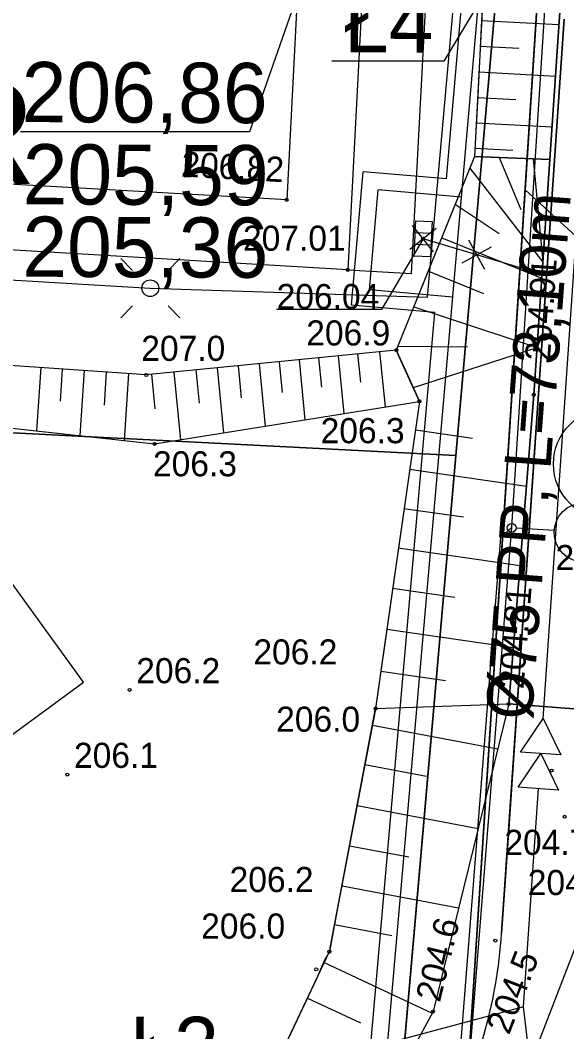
# Model space of a CAD drawing. Extents: x 6512606 to 6513006, y 6022524 to 6022728.
# Drawn here: x 6512716.48 to 6512732.82, y 6022610.86 to 6022641.08 of the extents above; entities that cross this region are included whole.
import ezdxf

# ---------------------------------------------------------------- set-up
doc = ezdxf.new("R2010")
doc.units = 0
for name, color, linetype in [('000 Inne (niezydentyfikowane)', 7, 'Continuous'), ('20', 7, 'Continuous'), ('217-kontur klasyfikacyjny', 7, 'Continuous'), ('218-kontur użytku gruntowego', 7, 'Continuous'), ('219-działka ewidencyjna', 7, 'Continuous'), ('4', 7, 'Continuous'), ('6', 7, 'Continuous'), ('chodnik (powierzchnia)', 7, 'Continuous'), ('Default', 7, 'Continuous'), ('E_OSW_KABLE', 7, 'Continuous'), ('E_OSW_LAMPA', 7, 'Continuous'), ('inna budowla (powierzchnia)', 7, 'Continuous'), ('jezdnia', 7, 'Continuous'), ('jezdnia (powierzchnia)', 7, 'Continuous'), ('kolor_kostka_bet', 7, 'Continuous'), ('kolor_sc_rowerowa', 7, 'Continuous'), ('kratka ściekowa (punkt)', 7, 'Continuous'), ('krawężnik (linia)', 7, 'Continuous'), ('latarnia (punkt)', 7, 'Continuous'), ('Level 47', 7, 'Continuous'), ('maxp_inst_wodociągowa', 7, 'Continuous'), ('maxp_kan_deszczowa', 7, 'Continuous'), ('maxp_obrzeże', 7, 'Continuous'), ('maxp_ramka_2', 7, 'Continuous'), ('pikieta naturalna', 7, 'Continuous'), ('pikieta naturalna-Atr2', 7, 'Continuous'), ('pikieta sztuczna', 7, 'Continuous'), ('pikieta sztuczna-Atr2', 7, 'Continuous'), ('przewód elektroenergetyczny (linia)', 7, 'Continuous'), ('przewód kanalizacyjny (linia)', 7, 'Continuous'), ('punkt o określonej wysokości (sieć kanalizacyjna)', 7, 'Continuous'), ('punkt o określonej wysokości (sieć kanalizacyjna)-Atr2', 7, 'Continuous'), ('punkt wysokościowy naturalny', 7, 'Continuous'), ('punkt wysokościowy naturalny-Atr2', 7, 'Continuous'), ('punkt wysokościowy sztuczny', 7, 'Continuous'), ('punkt wysokościowy sztuczny-Atr2', 7, 'Continuous'), ('skarpa nieumocniona', 7, 'Continuous'), ('skarpa nieumocniona (powierzchnia)', 7, 'Continuous')]:
    doc.layers.add(name, color=color, linetype=linetype)

# ---------------------------------------------------------------- blocks, each defined once
blk = doc.blocks.new('PW01')
at = {"layer": 'Default'}
blk.add_circle((0, 0), 0.45, dxfattribs=at)
blk = doc.blocks.new('PW02')
at = {"layer": 'Default'}
blk.add_circle((0, 0), 0.45, dxfattribs=at)
blk = doc.blocks.new('US05')
at = {"layer": 'Default'}
for p, q in [((-5.25, -2.5), (-5.25, 2.5)), ((-5.25, 2.5), (-1.75, 2.5)), ((-1.75, -2.5), (-1.75, 2.5)), ((-1.75, 2.5), (1.75, 2.5)), ((1.75, -2.5), (1.75, 2.5)), ((1.75, 2.5), (5.25, 2.5)), ((5.25, -2.5), (5.25, 2.5)), ((-5.25, -2.5), (-1.75, -2.5)), ((-1.75, -2.5), (1.75, -2.5)), ((1.75, -2.5), (5.25, -2.5))]:
    blk.add_line(p, q, dxfattribs=at)
blk = doc.blocks.new('SM01')
at = {"layer": 'Default'}
for p, q in [((-5.3, 5.31), (-8.83, 8.84)), ((5.31, 5.31), (8.84, 8.84)), ((-5.3, -5.3), (-8.83, -8.83)), ((5.31, -5.3), (8.84, -8.83))]:
    blk.add_line(p, q, dxfattribs=at)
blk.add_circle((0, 0), 2.5, dxfattribs=at)

msp = doc.modelspace()

# ---------------------------------------------------------------- linework, layer by layer
at = {"layer": '000 Inne (niezydentyfikowane)'}
for p, q in [((6512727.01, 6022620.02), (6512730.75, 6022619.31)), ((6512726.78, 6022618.84), (6512728.62, 6022618.49)), ((6512726.55, 6022617.62), (6512730.17, 6022616.93)), ((6512726.32, 6022616.41), (6512728.1, 6022616.08)), ((6512726.1, 6022615.22), (6512729.58, 6022614.56)), ((6512725.87, 6022614.06), (6512727.59, 6022613.73)), ((6512725.57, 6022612.93), (6512728.79, 6022611.41)), ((6512725.07, 6022611.86), (6512726.65, 6022611.12))]:
    msp.add_line(p, q, dxfattribs=at)
for points in [[(6512730.27, 6022641.07), (6512732.58, 6022640.95)], [(6512730.23, 6022640.3), (6512731.38, 6022640.24)], [(6512730.19, 6022639.54), (6512732.48, 6022639.41)], [(6512730.15, 6022638.77), (6512731.29, 6022638.71)], [(6512730.11, 6022638.01), (6512732.38, 6022637.89)], [(6512730.07, 6022637.26), (6512731.2, 6022637.2)], [(6512730.79, 6022636.98), (6512731.44, 6022635.42)], [(6512731.81, 6022636.94), (6512732.1, 6022633.85)], [(6512729.92, 6022636.66), (6512732.1, 6022633.85)], [(6512729.48, 6022635.58), (6512730.79, 6022634.71)], [(6512729.08, 6022634.58), (6512732.07, 6022633.37)], [(6512728.68, 6022633.58), (6512730.33, 6022632.91)], [(6512728.24, 6022632.51), (6512731.93, 6022631.3)], [(6512727.77, 6022631.34), (6512729.85, 6022631.32)], [(6512728.23, 6022630.1), (6512731.93, 6022631.3)], [(6512725.4, 6022630.99), (6512725.49, 6022630.11)], [(6512725.98, 6022631.05), (6512726.15, 6022629.33)], [(6512726.56, 6022631.11), (6512726.65, 6022630.26)], [(6512727.22, 6022631.17), (6512727.39, 6022629.53)], [(6512717.1, 6022630.7), (6512716.97, 6022628.81)], [(6512722.37, 6022630.69), (6512722.56, 6022628.75)], [(6512723, 6022630.75), (6512723.09, 6022629.8)], [(6512723.62, 6022630.81), (6512723.8, 6022628.95)], [(6512724.22, 6022630.87), (6512724.31, 6022629.96)], [(6512724.82, 6022630.93), (6512724.99, 6022629.14)], [(6512717.74, 6022630.65), (6512717.68, 6022629.7)], [(6512718.39, 6022630.61), (6512718.26, 6022628.67)], [(6512719.05, 6022630.56), (6512718.99, 6022629.58)], [(6512719.72, 6022630.52), (6512719.59, 6022628.52)], [(6512720.41, 6022630.5), (6512720.51, 6022629.47)], [(6512721.07, 6022630.56), (6512721.27, 6022628.54)], [(6512721.73, 6022630.63), (6512721.83, 6022629.64)], [(6512728.29, 6022628.84), (6512730, 6022628.59)], [(6512728.12, 6022627.66), (6512731.61, 6022627.16)], [(6512727.95, 6022626.49), (6512729.73, 6022626.24)], [(6512727.78, 6022625.31), (6512731.42, 6022624.79)], [(6512727.61, 6022624.11), (6512729.47, 6022623.84)], [(6512727.44, 6022622.88), (6512731.22, 6022622.34)], [(6512727.26, 6022621.63), (6512729.19, 6022621.35)]]:
    msp.add_lwpolyline(points, dxfattribs=at)
at = {"layer": '20'}
for p, q in [((6512727.742, 6022650.343), (6512723.33, 6022637.748)), ((6512734.006, 6022647.952), (6512729.141, 6022639.852)), ((6512729.141, 6022639.852), (6512725.796, 6022639.852)), ((6512723.33, 6022637.748), (6512716.496, 6022637.748)), ((6512731.52, 6022611.602), (6512722.692, 6022609.245))]:
    msp.add_line(p, q, dxfattribs=at)
at = {"layer": '217-kontur klasyfikacyjny'}
for points in [[(6512729.5, 6022628.07), (6512701.66, 6022629.496)], [(6512727.91, 6022609.85), (6512729.5, 6022628.07)]]:
    msp.add_lwpolyline(points, dxfattribs=at)
at = {"layer": '218-kontur użytku gruntowego'}
for points in [[(6512729.5, 6022628.07), (6512731.23, 6022647.88)], [(6512731.23, 6022647.88), (6512729.5, 6022628.07)], [(6512732.3, 6022647.29), (6512731.57, 6022636.01)], [(6512731.57, 6022636.01), (6512732.3, 6022647.29)], [(6512728.87, 6022594.38), (6512731.57, 6022636.01)], [(6512731.57, 6022636.01), (6512728.87, 6022594.38)], [(6512731.57, 6022636.01), (6512737.73, 6022630.38)], [(6512737.73, 6022630.38), (6512731.57, 6022636.01)], [(6512701.66, 6022629.496), (6512729.5, 6022628.07)], [(6512729.5, 6022628.07), (6512701.66, 6022629.496)], [(6512729.5, 6022628.07), (6512727.91, 6022609.85)], [(6512727.91, 6022609.85), (6512729.5, 6022628.07)]]:
    msp.add_lwpolyline(points, dxfattribs=at)
at = {"layer": '219-działka ewidencyjna'}
for points in [[(6512727.91, 6022609.85), (6512731.23, 6022647.88)], [(6512728.87, 6022594.38), (6512732.3, 6022647.29)]]:
    msp.add_lwpolyline(points, dxfattribs=at)
at = {"layer": '4'}
for points in [[(6512727.91, 6022609.85), (6512731.23, 6022647.88)], [(6512728.87, 6022594.38), (6512732.3, 6022647.29)]]:
    msp.add_lwpolyline(points, dxfattribs=at)
at = {"layer": '6'}
msp.add_circle((6512734.076, 6022627.821), 1.659, dxfattribs=at)
at = {"layer": 'chodnik (powierzchnia)'}
msp.add_lwpolyline([(6512729.71, 6022662.42), (6512727.8, 6022662.54), (6512726.86, 6022644.89), (6512726.27, 6022633.62), (6512728.18, 6022633.51), (6512728.77, 6022644.78)], close=True, dxfattribs=at)
msp.add_lwpolyline([(6512726.27, 6022633.62), (6512711.41, 6022634.5)], dxfattribs=at)
at = {"layer": 'E_OSW_KABLE'}
for points in [[(6512724.836, 6022600.607), (6512729.94, 6022610.367), (6512731.171, 6022625.931), (6512732.446, 6022645.898), (6512731.748, 6022646.801), (6512731.905, 6022652.094)], [(6512727.887, 6022607.088), (6512729.646, 6022610.451), (6512730.846, 6022625.624), (6512731.171, 6022625.931)]]:
    msp.add_lwpolyline(points, dxfattribs=at)
at = {"layer": 'E_OSW_LAMPA'}
msp.add_line((6512732.435, 6022625.829), (6512731.301, 6022625.904), dxfattribs=at)
for centre, radius in [((6512733.326, 6022625.771), 0.885), ((6512731.169, 6022625.912), 0.132)]:
    msp.add_circle(centre, radius, dxfattribs=at)
at = {"layer": 'inna budowla (powierzchnia)'}
msp.add_lwpolyline([(6512716.05, 6022624.51), (6512712.83, 6022622.17), (6512715.17, 6022618.95), (6512718.37, 6022621.3)], close=True, dxfattribs=at)
at = {"layer": 'jezdnia'}
msp.add_lwpolyline([(6512731.08, 6022620.65), (6512728.82, 6022611.46), (6512722.83, 6022600.42), (6512717.94, 6022592.02), (6512712.43, 6022580.37), (6512709.04, 6022573), (6512712.21, 6022570.83), (6512715.01, 6022579.3), (6512720.33, 6022590.74), (6512725.35, 6022598.98), (6512731.85, 6022610.22), (6512735.75, 6022620.3)], close=True, dxfattribs=at)
at = {"layer": 'jezdnia (powierzchnia)'}
msp.add_lwpolyline([(6512732.9, 6022645.58), (6512731.83, 6022629.89), (6512731.08, 6022620.65), (6512735.75, 6022620.3), (6512735.9, 6022623.16), (6512736.3, 6022629.38), (6512737.37, 6022645.25)], dxfattribs=at)
at = {"layer": 'kolor_kostka_bet'}
msp.add_line((6512731.23, 6022647.88), (6512727.91, 6022609.85), dxfattribs=at)
for points in [[(6512708.915, 6022572.782), (6512706.28, 6022574.16), (6512716.29, 6022587.65), (6512727.91, 6022609.85), (6512731.23, 6022647.88), (6512731.197, 6022649.415), (6512729.023, 6022649.531)], [(6512729.023, 6022649.531), (6512731.197, 6022649.415), (6512731.23, 6022647.88), (6512727.91, 6022609.85), (6512716.29, 6022587.65), (6512706.28, 6022574.16), (6512708.915, 6022572.782)], [(6512730.868, 6022613.8), (6512731.092, 6022617.073), (6512731.343, 6022620.743), (6512732.737, 6022641.11)]]:
    msp.add_lwpolyline(points, dxfattribs=at)
msp.add_arc((6512715.903, 6022614.824), 15, 332.4212, 356.0865, dxfattribs=at)
at = {"layer": 'kolor_sc_rowerowa'}
msp.add_lwpolyline([(6512732.737, 6022641.11), (6512731.343, 6022620.743), (6512731.092, 6022617.073), (6512730.868, 6022613.8)], dxfattribs=at)
msp.add_arc((6512715.903, 6022614.824), 15, 332.4212, 356.0865, dxfattribs=at)
at = {"layer": 'krawężnik (linia)'}
for points in [[(6512702.473, 6022669.202), (6512710.9, 6022668.72), (6512710.75, 6022664.74), (6512710.88, 6022663.85), (6512711.57, 6022663.54), (6512725.79, 6022662.66), (6512724.94, 6022645.24), (6512724.45, 6022635.71), (6512706.43, 6022636.73), (6512701.814, 6022636.999)], [(6512737.37, 6022645.25), (6512736.3, 6022629.38), (6512735.9, 6022623.16), (6512735.75, 6022620.3), (6512731.08, 6022620.65), (6512731.83, 6022629.89), (6512732.9, 6022645.58)]]:
    msp.add_lwpolyline(points, dxfattribs=at)
at = {"layer": 'maxp_kan_deszczowa'}
for p, q in [((6512732.109, 6022620.216), (6512733.44, 6022639.674)), ((6512728.833, 6022634.16), (6512728.207, 6022634.94)), ((6512728.13, 6022634.237), (6512728.91, 6022634.863)), ((6512730.365, 6022633.631), (6512729.886, 6022634.508)), ((6512729.687, 6022633.829), (6512730.564, 6022634.309)), ((6512732.037, 6022619.168), (6512732.037, 6022619.168)), ((6512731.52, 6022611.602), (6512731.966, 6022618.121))]:
    msp.add_line(p, q, dxfattribs=at)
for points in [[(6512730.397, 6022643.379), (6512730.27, 6022641.07), (6512730.156, 6022638.819), (6512730.061, 6022637.031), (6512730.059, 6022637.007), (6512729.41, 6022635.402), (6512729.072, 6022634.566), (6512727.721, 6022631.223), (6512728.002, 6022630.595), (6512728.41, 6022629.689), (6512727.261, 6022621.637), (6512727.179, 6022621.063), (6512727.088, 6022620.448), (6512726.542, 6022617.572), (6512725.997, 6022614.708), (6512725.72, 6022613.25), (6512725.58, 6022612.997), (6512725.335, 6022612.434), (6512724.242, 6022610.122)], [(6512731.394, 6022601.378), (6512732.494, 6022603.407), (6512731.52, 6022611.602)]]:
    msp.add_lwpolyline(points, dxfattribs=at)
for points in [[(6512731.432, 6022619.21), (6512732.109, 6022620.216), (6512732.642, 6022619.127)], [(6512731.361, 6022618.162), (6512732.037, 6022619.168), (6512732.57, 6022618.079)]]:
    msp.add_lwpolyline(points, close=True, dxfattribs=at)
at = {"layer": 'maxp_obrzeże'}
msp.add_line((6512730.868, 6022613.8), (6512732.737, 6022641.111), dxfattribs=at)
msp.add_arc((6512715.903, 6022614.824), 15, 332.4212, 356.0865, dxfattribs=at)
at = {"layer": 'maxp_ramka_2'}
for p, q in [((6512726.38, 6022632.568), (6512726.728, 6022636.552)), ((6512729.218, 6022636.335), (6512726.728, 6022636.552)), ((6512729.673, 6022635.793), (6512727.182, 6022636.011)), ((6512729.412, 6022632.805), (6512726.922, 6022633.022)), ((6512728.87, 6022632.35), (6512726.38, 6022632.568))]:
    msp.add_line(p, q, dxfattribs=at)
for points in [[(6512721.086, 6022597.89), (6512727.421, 6022609.993), (6512730.73, 6022647.896), (6512730.304, 6022667.864), (6512724.475, 6022673.519)], [(6512729.218, 6022636.335), (6512730.229, 6022647.913), (6512730.217, 6022648.466)], [(6512726.922, 6022633.022), (6512727.182, 6022636.011)], [(6512726.376, 6022609.077), (6512726.931, 6022610.136), (6512728.87, 6022632.35)]]:
    msp.add_lwpolyline(points, dxfattribs=at)
at = {"layer": 'przewód elektroenergetyczny (linia)'}
msp.add_lwpolyline([(6512701.756, 6022634.173), (6512720.37, 6022633.07), (6512728.65, 6022632.8), (6512729.84, 6022646.1), (6512731.03, 6022668.44), (6512718.53, 6022669.06), (6512712.43, 6022669.64), (6512702.495, 6022670.296)], dxfattribs=at)
at = {"layer": 'przewód kanalizacyjny (linia)'}
msp.add_lwpolyline([(6512731.66, 6022633.61), (6512728.52, 6022634.55)], dxfattribs=at)
at = {"layer": 'punkt o określonej wysokości (sieć kanalizacyjna)-Atr2'}
msp.add_lwpolyline([(6512728.52, 6022634.55), (6512727.28, 6022632.44), (6512724.145, 6022632.44)], dxfattribs=at)
at = {"layer": 'skarpa nieumocniona'}
msp.add_lwpolyline([(6512728.82, 6022611.46), (6512722.83, 6022600.42), (6512717.94, 6022592.02), (6512712.43, 6022580.37), (6512701.7, 6022566.06), (6512698.57, 6022561.61), (6512695.94, 6022556.8), (6512692.31, 6022558.67), (6512695.23, 6022563.7), (6512698.61, 6022570.74), (6512708.72, 6022584.18), (6512714.93, 6022592.74), (6512720.42, 6022602.03), (6512725.72, 6022613.25), (6512727.1, 6022620.51), (6512731.08, 6022620.65)], close=True, dxfattribs=at)
msp.add_lwpolyline([(6512728.82, 6022611.46), (6512722.83, 6022600.42), (6512717.94, 6022592.02), (6512712.43, 6022580.37), (6512701.7, 6022566.06), (6512698.57, 6022561.61), (6512695.94, 6022556.8), (6512692.31, 6022558.67), (6512695.23, 6022563.7), (6512698.61, 6022570.74), (6512708.72, 6022584.18), (6512714.93, 6022592.74), (6512720.42, 6022602.03), (6512725.72, 6022613.25), (6512727.1, 6022620.51), (6512731.08, 6022620.65)], close=True, dxfattribs=at)
at = {"layer": 'skarpa nieumocniona (powierzchnia)'}
for points in [[(6512730.46, 6022644.58), (6512730.06, 6022637.01), (6512732.31, 6022636.92), (6512732.9, 6022645.58), (6512733.03, 6022646.55), (6512733.34, 6022650.68), (6512733.03, 6022654.15), (6512732.81, 6022654.75), (6512732.24, 6022655.64), (6512731.8, 6022656.1), (6512731.39, 6022656.42), (6512730.87, 6022653.56)], [(6512730.46, 6022644.58), (6512730.06, 6022637.01), (6512732.31, 6022636.92), (6512732.9, 6022645.58), (6512733.03, 6022646.55), (6512733.34, 6022650.68), (6512733.03, 6022654.15), (6512732.81, 6022654.75), (6512732.24, 6022655.64), (6512731.8, 6022656.1), (6512731.39, 6022656.42), (6512730.87, 6022653.56)], [(6512727.1, 6022620.51), (6512731.08, 6022620.65), (6512731.83, 6022629.89), (6512732.31, 6022636.92), (6512730.06, 6022637.01), (6512727.72, 6022631.22), (6512728.41, 6022629.69)], [(6512727.1, 6022620.51), (6512731.08, 6022620.65), (6512731.83, 6022629.89), (6512732.31, 6022636.92), (6512730.06, 6022637.01), (6512727.72, 6022631.22), (6512728.41, 6022629.69)], [(6512711.15, 6022629.45), (6512720.5, 6022628.42), (6512728.41, 6022629.69), (6512727.72, 6022631.22), (6512720.25, 6022630.48), (6512711.23, 6022631.1)], [(6512711.15, 6022629.45), (6512720.5, 6022628.42), (6512728.41, 6022629.69), (6512727.72, 6022631.22), (6512720.25, 6022630.48), (6512711.23, 6022631.1)]]:
    msp.add_lwpolyline(points, close=True, dxfattribs=at)

# ---------------------------------------------------------------- block references
at = {"layer": 'kratka ściekowa (punkt)', "xscale": 0.1, "yscale": 0.10000000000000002, "rotation": -92.408}
msp.add_blockref('US05', (6512728.52, 6022634.55), dxfattribs=at)
at = {"layer": 'latarnia (punkt)', "xscale": 0.1, "yscale": 0.10000000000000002}
msp.add_blockref('SM01', (6512720.37, 6022633.07), dxfattribs=at)
at = {"layer": 'pikieta naturalna', "xscale": 0.1, "yscale": 0.10000000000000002}
for p in [(6512719.75, 6022621.07), (6512727.1, 6022620.51), (6512727.1, 6022620.51), (6512730.68, 6022613.58), (6512725.72, 6022613.25), (6512725.33, 6022612.72), (6512728.82, 6022611.46)]:
    msp.add_blockref('PW01', p, dxfattribs=at)
at = {"layer": 'pikieta sztuczna', "xscale": 0.1, "yscale": 0.10000000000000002}
for p in [(6512731.08, 6022620.65), (6512732.75, 6022617.28)]:
    msp.add_blockref('PW01', p, dxfattribs=at)
at = {"layer": 'punkt o określonej wysokości (sieć kanalizacyjna)', "xscale": 0.1, "yscale": 0.10000000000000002}
msp.add_blockref('PW01', (6512728.52, 6022634.55), dxfattribs=at)
at = {"layer": 'punkt wysokościowy naturalny', "xscale": 0.1, "yscale": 0.10000000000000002}
for p in [(6512727.72, 6022631.22), (6512720.25, 6022630.48), (6512728.41, 6022629.69), (6512720.5, 6022628.42), (6512732.36, 6022618.66), (6512717.89, 6022618.54)]:
    msp.add_blockref('PW01', p, dxfattribs=at)
at = {"layer": 'punkt wysokościowy sztuczny', "xscale": 0.1, "yscale": 0.10000000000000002}
for p in [(6512724.44, 6022635.71), (6512726.27, 6022633.62), (6512731.83, 6022629.89)]:
    msp.add_blockref('PW02', p, dxfattribs=at)

# ---------------------------------------------------------------- texts
at = {"layer": 'Level 47'}
for s, height, rotation, p in [('Ł4', 1.7971, 359.7281, (6512726.157, 6022640.122)), ('206,86', 1.7971, 359.7281, (6512716.521, 6022638.036)), ('205,59', 1.7971, 359.7281, (6512716.552, 6022635.581)), ('%%c75 PP, L=73,10m', 1.3824, 85.7421, (6512731.768, 6022620.148)), ('205,36', 1.7971, 359.7281, (6512716.542, 6022633.416)), ('Ł3', 1.7971, 359.7281, (6512719.747, 6022609.515))]:
    msp.add_text(s, height=height, rotation=rotation, dxfattribs=at).set_placement(p)
at = {"layer": 'maxp_inst_wodociągowa'}
msp.add_text('SR', height=3.0671, rotation=0.5777, dxfattribs=at).set_placement((6512711.262, 6022636.131))
at = {"layer": 'pikieta naturalna-Atr2'}
for s, p in [('206.2', (6512723.45, 6022621.83)), ('206.2', (6512719.95, 6022621.27)), ('206.0', (6512724.13, 6022619.82)), ('206.2', (6512722.74, 6022615.03)), ('204.3', (6512731.65, 6022614.94)), ('206.0', (6512721.89, 6022613.64))]:
    msp.add_text(s, height=0.75, dxfattribs=at).set_placement(p)
for s, rotation, p in [('204.6', 76.184, (6512729.02, 6022611.71)), ('204.5', 68.848, (6512731.09, 6022610.74))]:
    msp.add_text(s, height=0.75, rotation=rotation, dxfattribs=at).set_placement(p)
at = {"layer": 'pikieta sztuczna-Atr2'}
for s, p in [('204.80', (6512732.48, 6022624.65)), ('204.70', (6512730.95, 6022616.14))]:
    msp.add_text(s, height=0.75, dxfattribs=at).set_placement(p)
msp.add_text('204.81', height=0.75, rotation=85.36, dxfattribs=at).set_placement((6512731.52, 6022621.08))
at = {"layer": 'punkt o określonej wysokości (sieć kanalizacyjna)-Atr2'}
msp.add_text('206.04', height=0.75, dxfattribs=at).set_placement((6512724.145, 6022632.448))
at = {"layer": 'punkt wysokościowy naturalny-Atr2'}
for s, p in [('206.9', (6512725.03, 6022631.36)), ('207.0', (6512720.1, 6022630.9)), ('206.3', (6512725.46, 6022628.44)), ('206.3', (6512720.45, 6022627.45)), ('206.1', (6512718.09, 6022618.74))]:
    msp.add_text(s, height=0.75, dxfattribs=at).set_placement(p)
at = {"layer": 'punkt wysokościowy sztuczny-Atr2'}
for s, rotation, p in [('206.82', 356.76, (6512721.28, 6022636.41)), ('204.91', 86.094, (6512732.31, 6022630.88))]:
    msp.add_text(s, height=0.75, rotation=rotation, dxfattribs=at).set_placement(p)
msp.add_text('207.01', height=0.75, dxfattribs=at).set_placement((6512723.14, 6022634.19))

doc.saveas('drawing.dxf')
